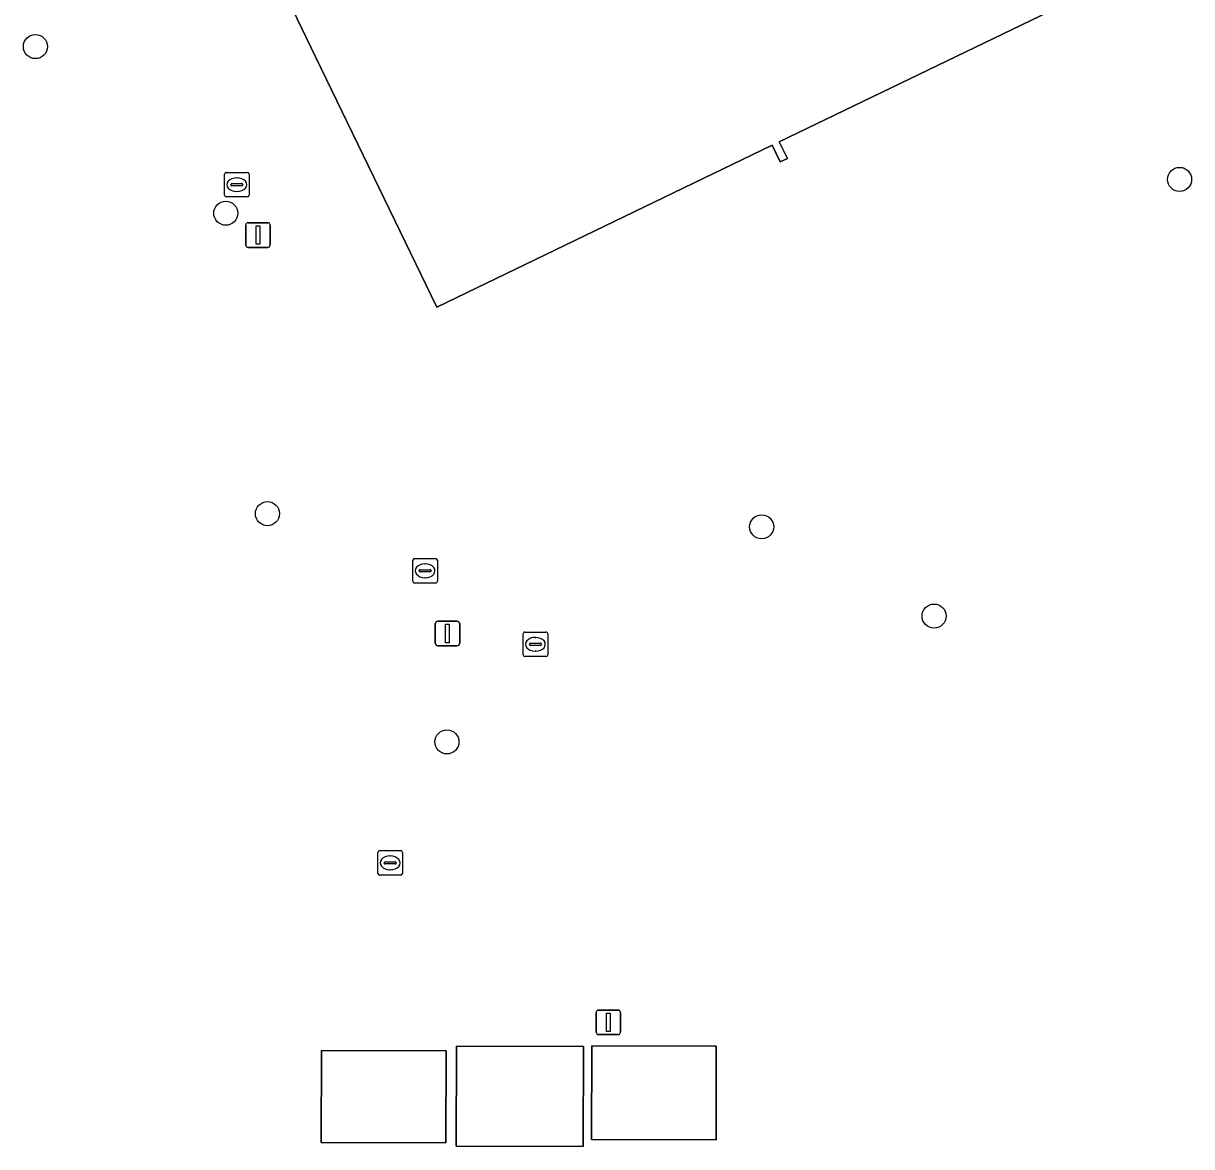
# Model space of a CAD drawing. Extents: x 160455 to 162082, y 388339 to 389736.
# Drawn here: x 161091.41 to 161138.88, y 388732.9 to 388778.54 of the extents above; entities that cross this region are included whole.
import ezdxf

# ---------------------------------------------------------------- set-up
doc = ezdxf.new("R2010")
doc.units = 0
for name, color, linetype in [('IMGEO_Boom', 7, 'Continuous'), ('IMGEO_Brandkraan', 7, 'Continuous'), ('IMGEO_Erf', 7, 'Continuous'), ('IMGEO_Kolk', 7, 'Continuous'), ('IMGEO_Lichtmast', 7, 'Continuous'), ('IMGEO_Pand', 7, 'Continuous'), ('IMGEO_Rioolput', 7, 'Continuous')]:
    doc.layers.add(name, color=color, linetype=linetype)

msp = doc.modelspace()

# ---------------------------------------------------------------- linework, layer by layer
at = {"layer": 'IMGEO_Boom'}
for centre in [(161091.903, 388777.596), (161138.392, 388772.2), (161099.638, 388770.826), (161101.331, 388758.619), (161121.411, 388758.085), (161128.416, 388754.459), (161108.624, 388749.345)]:
    msp.add_circle(centre, 0.489, dxfattribs=at)
at = {"layer": 'IMGEO_Brandkraan'}
for p, q in [((161105.817, 388744.003), (161105.817, 388744.855)), ((161105.892, 388744.929), (161106.744, 388744.929)), ((161106.818, 388744.855), (161106.818, 388744.003)), ((161106.076, 388744.423), (161106.076, 388744.435)), ((161106.514, 388744.386), (161106.116, 388744.386)), ((161106.119, 388744.472), (161106.517, 388744.472)), ((161106.305, 388744.709), (161106.33, 388744.709)), ((161106.56, 388744.435), (161106.56, 388744.423)), ((161106.744, 388743.929), (161105.892, 388743.929)), ((161106.328, 388744.149), (161106.303, 388744.149))]:
    msp.add_line(p, q, dxfattribs=at)
for points in [[(161105.817, 388744.003), (161105.817, 388744.855)], [(161105.892, 388744.929), (161106.744, 388744.929)], [(161106.818, 388744.855), (161106.818, 388744.003)], [(161106.744, 388743.929), (161105.892, 388743.929)]]:
    msp.add_lwpolyline(points, dxfattribs=at)
for centre, radius, start, end in [((161105.894, 388744.853), 0.0765, 91.552, 178.448), ((161105.894, 388744.853), 0.0765, 91.552, 178.448), ((161106.742, 388744.853), 0.0765, 1.552, 88.448), ((161106.742, 388744.853), 0.0765, 1.552, 88.448), ((161106.116, 388744.432), 0.0403, 85.8775, 175.7526), ((161106.113, 388744.422), 0.0366, 178.938, 274.7102), ((161106.517, 388744.429), 0.043, 264.8664, 352.4533), ((161106.521, 388744.434), 0.0386, 1.7309, 96.639), ((161105.894, 388744.005), 0.0765, 181.552, 268.448), ((161105.894, 388744.005), 0.0765, 181.552, 268.448), ((161106.742, 388744.005), 0.0765, 271.552, 358.448), ((161106.742, 388744.005), 0.0765, 271.552, 358.448)]:
    msp.add_arc(centre, radius, start, end, dxfattribs=at)
for centre, major_axis, ratio, start_param, end_param in [((161106.304, 388744.429), (-0.387, 0.002), 0.722429, 4.712389, 7.853982), ((161106.329, 388744.429), (-0.39, 0.002), 0.717154, 1.570796, 4.712389)]:
    msp.add_ellipse(centre, major_axis=major_axis, ratio=ratio, start_param=start_param, end_param=end_param, dxfattribs=at)
at = {"layer": 'IMGEO_Erf'}
msp.add_lwpolyline([(161135.749, 388780.312), (161122.124, 388773.733), (161122.455, 388773.049), (161122.167, 388772.91), (161121.837, 388773.595), (161108.209, 388767.015), (161103.3, 388777.158), (161101.965, 388779.917)], dxfattribs=at)
for points in [[(161108.576, 388733.05), (161103.518, 388733.067), (161103.531, 388736.809), (161108.588, 388736.792)], [(161114.164, 388732.899), (161109.004, 388732.916), (161109.018, 388736.985), (161114.178, 388736.967)], [(161119.556, 388733.173), (161114.499, 388733.19), (161114.512, 388736.994), (161119.569, 388736.977)]]:
    msp.add_lwpolyline(points, close=True, dxfattribs=at)
at = {"layer": 'IMGEO_Kolk'}
for p, q in [((161099.585, 388771.561), (161099.585, 388772.413)), ((161099.66, 388772.487), (161100.512, 388772.487)), ((161100.073, 388772.267), (161100.098, 388772.267)), ((161100.586, 388772.413), (161100.586, 388771.561)), ((161099.844, 388771.981), (161099.844, 388771.993)), ((161100.282, 388771.944), (161099.884, 388771.944)), ((161099.887, 388772.03), (161100.285, 388772.03)), ((161100.328, 388771.993), (161100.328, 388771.981)), ((161100.512, 388771.487), (161099.66, 388771.487)), ((161100.096, 388771.707), (161100.071, 388771.707)), ((161107.236, 388755.871), (161107.236, 388756.723)), ((161107.311, 388756.797), (161108.163, 388756.797)), ((161108.237, 388756.723), (161108.237, 388755.871)), ((161107.495, 388756.291), (161107.495, 388756.303)), ((161107.933, 388756.254), (161107.535, 388756.254)), ((161107.538, 388756.34), (161107.936, 388756.34)), ((161107.724, 388756.577), (161107.749, 388756.577)), ((161107.979, 388756.303), (161107.979, 388756.291)), ((161108.163, 388755.797), (161107.311, 388755.797)), ((161107.747, 388756.017), (161107.722, 388756.017))]:
    msp.add_line(p, q, dxfattribs=at)
for points in [[(161099.585, 388771.561), (161099.585, 388772.413)], [(161099.66, 388772.487), (161100.512, 388772.487)], [(161100.586, 388772.413), (161100.586, 388771.561)], [(161100.512, 388771.487), (161099.66, 388771.487)], [(161107.236, 388755.871), (161107.236, 388756.723)], [(161107.311, 388756.797), (161108.163, 388756.797)], [(161108.237, 388756.723), (161108.237, 388755.871)], [(161108.163, 388755.797), (161107.311, 388755.797)]]:
    msp.add_lwpolyline(points, dxfattribs=at)
for centre, radius, start, end in [((161099.662, 388772.411), 0.0765, 91.552, 178.448), ((161099.662, 388772.411), 0.0765, 91.552, 178.448), ((161100.51, 388772.411), 0.0765, 1.552, 88.448), ((161100.51, 388772.411), 0.0765, 1.552, 88.448), ((161099.884, 388771.99), 0.0403, 85.8775, 175.7526), ((161099.881, 388771.98), 0.0366, 178.938, 274.7102), ((161100.285, 388771.987), 0.043, 264.8664, 352.4533), ((161100.289, 388771.992), 0.0386, 1.7309, 96.639), ((161099.662, 388771.563), 0.0765, 181.552, 268.448), ((161099.662, 388771.563), 0.0765, 181.552, 268.448), ((161100.51, 388771.563), 0.0765, 271.552, 358.448), ((161100.51, 388771.563), 0.0765, 271.552, 358.448), ((161107.313, 388756.721), 0.0765, 91.552, 178.448), ((161107.313, 388756.721), 0.0765, 91.552, 178.448), ((161108.161, 388756.721), 0.0765, 1.552, 88.448), ((161108.161, 388756.721), 0.0765, 1.552, 88.448), ((161107.535, 388756.3), 0.0403, 85.8775, 175.7526), ((161107.532, 388756.29), 0.0366, 178.938, 274.7102), ((161107.936, 388756.297), 0.043, 264.8664, 352.4533), ((161107.94, 388756.302), 0.0386, 1.7309, 96.639), ((161107.313, 388755.873), 0.0765, 181.552, 268.448), ((161107.313, 388755.873), 0.0765, 181.552, 268.448), ((161108.161, 388755.873), 0.0765, 271.552, 358.448), ((161108.161, 388755.873), 0.0765, 271.552, 358.448)]:
    msp.add_arc(centre, radius, start, end, dxfattribs=at)
for centre, major_axis, ratio, start_param, end_param in [((161100.072, 388771.987), (-0.387, 0.002), 0.722429, 4.712389, 7.853982), ((161100.097, 388771.987), (-0.39, 0.002), 0.717154, 1.570796, 4.712389), ((161107.723, 388756.297), (-0.387, 0.002), 0.722429, 4.712389, 7.853982), ((161107.748, 388756.297), (-0.39, 0.002), 0.717154, 1.570796, 4.712389)]:
    msp.add_ellipse(centre, major_axis=major_axis, ratio=ratio, start_param=start_param, end_param=end_param, dxfattribs=at)
at = {"layer": 'IMGEO_Lichtmast'}
for p, q in [((161100.551, 388770.438), (161101.341, 388770.438)), ((161101.341, 388770.438), (161100.551, 388770.438)), ((161100.451, 388769.538), (161100.451, 388770.338)), ((161100.451, 388770.338), (161100.451, 388769.538)), ((161101.441, 388770.338), (161101.441, 388769.538)), ((161101.441, 388769.538), (161101.441, 388770.338)), ((161101.341, 388769.438), (161100.551, 388769.438)), ((161100.551, 388769.438), (161101.341, 388769.438)), ((161108.251, 388754.25), (161109.041, 388754.25)), ((161109.041, 388754.25), (161108.251, 388754.25)), ((161108.151, 388753.35), (161108.151, 388754.15)), ((161108.151, 388754.15), (161108.151, 388753.35)), ((161109.141, 388754.15), (161109.141, 388753.35)), ((161109.141, 388753.35), (161109.141, 388754.15)), ((161109.041, 388753.25), (161108.251, 388753.25)), ((161108.251, 388753.25), (161109.041, 388753.25)), ((161114.686, 388737.55), (161114.686, 388738.35)), ((161114.686, 388738.35), (161114.686, 388737.55)), ((161114.786, 388738.45), (161115.576, 388738.45)), ((161115.576, 388738.45), (161114.786, 388738.45)), ((161115.676, 388738.35), (161115.676, 388737.55)), ((161115.676, 388737.55), (161115.676, 388738.35)), ((161115.576, 388737.45), (161114.786, 388737.45)), ((161114.786, 388737.45), (161115.576, 388737.45))]:
    msp.add_line(p, q, dxfattribs=at)
for points in [[(161100.871, 388770.313), (161101.021, 388770.313), (161101.021, 388769.563), (161100.871, 388769.563), (161100.871, 388770.313)], [(161108.571, 388754.125), (161108.721, 388754.125), (161108.721, 388753.375), (161108.571, 388753.375), (161108.571, 388754.125)], [(161115.106, 388738.325), (161115.256, 388738.325), (161115.256, 388737.575), (161115.106, 388737.575), (161115.106, 388738.325)]]:
    msp.add_lwpolyline(points, dxfattribs=at)
for centre, start, end in [((161100.551, 388770.338), 90, 180), ((161100.551, 388770.338), 90, 180), ((161101.341, 388770.338), 0, 90), ((161101.341, 388770.338), 360, 90), ((161100.551, 388769.538), 180, 270), ((161100.551, 388769.538), 180, 270), ((161101.341, 388769.538), 270, 0), ((161101.341, 388769.538), 270, 0), ((161108.251, 388754.15), 90, 180), ((161108.251, 388754.15), 90, 180), ((161109.041, 388754.15), 0, 90), ((161109.041, 388754.15), 360, 90), ((161108.251, 388753.35), 180, 270), ((161108.251, 388753.35), 180, 270), ((161109.041, 388753.35), 270, 0), ((161109.041, 388753.35), 270, 0), ((161114.786, 388738.35), 90, 180), ((161114.786, 388738.35), 90, 180), ((161115.576, 388738.35), 0, 90), ((161115.576, 388738.35), 360, 90), ((161114.786, 388737.55), 180, 270), ((161114.786, 388737.55), 180, 270), ((161115.576, 388737.55), 270, 0), ((161115.576, 388737.55), 270, 0)]:
    msp.add_arc(centre, 0.1, start, end, dxfattribs=at)
at = {"layer": 'IMGEO_Pand'}
msp.add_lwpolyline([(161101.965, 388779.917), (161103.3, 388777.158), (161108.209, 388767.015), (161121.837, 388773.595), (161122.167, 388772.91), (161122.455, 388773.049), (161122.124, 388773.733), (161135.749, 388780.312)], dxfattribs=at)
for points in [[(161108.588, 388736.792), (161103.531, 388736.809), (161103.518, 388733.067), (161108.576, 388733.05)], [(161114.164, 388732.899), (161114.178, 388736.967), (161109.018, 388736.985), (161109.004, 388732.916)], [(161119.569, 388736.977), (161114.512, 388736.994), (161114.499, 388733.19), (161119.556, 388733.173)]]:
    msp.add_lwpolyline(points, close=True, dxfattribs=at)
at = {"layer": 'IMGEO_Rioolput'}
for p, q in [((161111.794, 388753.81), (161112.646, 388753.81)), ((161111.719, 388752.884), (161111.719, 388753.736)), ((161111.978, 388753.304), (161111.978, 388753.316)), ((161112.021, 388753.353), (161112.419, 388753.353)), ((161112.207, 388753.59), (161112.232, 388753.59)), ((161112.462, 388753.316), (161112.462, 388753.304)), ((161112.72, 388753.736), (161112.72, 388752.884)), ((161112.646, 388752.81), (161111.794, 388752.81)), ((161112.416, 388753.267), (161112.018, 388753.267)), ((161112.23, 388753.03), (161112.205, 388753.03))]:
    msp.add_line(p, q, dxfattribs=at)
for points in [[(161111.794, 388753.81), (161112.646, 388753.81)], [(161111.719, 388752.884), (161111.719, 388753.736)], [(161112.72, 388753.736), (161112.72, 388752.884)], [(161112.646, 388752.81), (161111.794, 388752.81)]]:
    msp.add_lwpolyline(points, dxfattribs=at)
for centre, radius, start, end in [((161111.796, 388753.734), 0.0765, 91.552, 178.448), ((161111.796, 388753.734), 0.0765, 91.552, 178.448), ((161112.644, 388753.734), 0.0765, 1.552, 88.448), ((161112.644, 388753.734), 0.0765, 1.552, 88.448), ((161112.018, 388753.313), 0.0403, 85.8775, 175.7526), ((161112.015, 388753.303), 0.0366, 178.938, 274.7102), ((161112.419, 388753.31), 0.043, 264.8664, 352.4533), ((161112.423, 388753.315), 0.0386, 1.7309, 96.639), ((161111.796, 388752.886), 0.0765, 181.552, 268.448), ((161111.796, 388752.886), 0.0765, 181.552, 268.448), ((161112.644, 388752.886), 0.0765, 271.552, 358.448), ((161112.644, 388752.886), 0.0765, 271.552, 358.448)]:
    msp.add_arc(centre, radius, start, end, dxfattribs=at)
for centre, major_axis, ratio, start_param, end_param in [((161112.206, 388753.31), (-0.387, 0.002), 0.722429, 4.712389, 7.853982), ((161112.231, 388753.31), (-0.39, 0.002), 0.717154, 1.570796, 4.712389)]:
    msp.add_ellipse(centre, major_axis=major_axis, ratio=ratio, start_param=start_param, end_param=end_param, dxfattribs=at)

doc.saveas('drawing.dxf')
